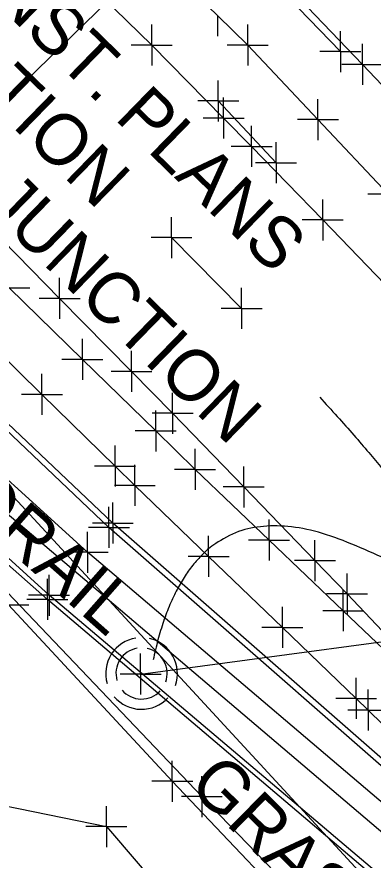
# Model space of a CAD drawing. Extents: x 0 to 1944463, y 0 to 420651.
# Drawn here: x 1943016.8 to 1943051.6, y 417565.8 to 417648.1 of the extents above; entities that cross this region are included whole.
import ezdxf

# ---------------------------------------------------------------- set-up
doc = ezdxf.new("R2010")
doc.units = 0
for name, color, linetype in [('SUR - DRG - Storm Sewer', 7, 'Continuous'), ('SUR - DRG - Storm Sewer - Points - Locators', 7, 'Continuous'), ('SUR - DRG - Storm Sewer Text', 7, 'Continuous'), ('SUR - DTM - Breaklines', 7, 'Continuous'), ('SUR - DTM - Breaklines - Points - Locators', 7, 'Continuous'), ('SUR - NON-TRAN - Features', 7, 'Continuous'), ('SUR - NON-TRAN - Features - Points - Locators', 7, 'Continuous'), ('SUR - NON-TRAN - Features Text', 7, 'Continuous'), ('SUR - TR-CTRL - Pavement Marking', 7, 'Continuous'), ('SUR - TR-CTRL - Pavement Marking - Points - Locators', 7, 'Continuous'), ('SUR - TRAN - Features', 7, 'Continuous'), ('SUR - TRAN - Features - Points - Locators', 7, 'Continuous'), ('SUR - TRAN - Roadside Barriers', 7, 'Continuous'), ('SUR - TRAN - Roadside Barriers - Points - Locators', 7, 'Continuous'), ('SUR - UTL - Fiber Optic Cable (Underground)', 7, 'Continuous'), ('SUR - UTL - Overhead Wire Crossings', 7, 'Continuous'), ('SUR - VEG - Features Text', 7, 'Continuous')]:
    doc.layers.add(name, color=color, linetype=linetype)

msp = doc.modelspace()

# ---------------------------------------------------------------- linework, layer by layer
at = {"layer": 'SUR - DRG - Storm Sewer'}
msp.add_lwpolyline([(1943028.86, 417583.99), (1943176.15, 417603.76)], dxfattribs=at)
msp.add_lwpolyline([(1943028.86, 417583.99), (1943176.15, 417603.76)], dxfattribs=at)
for radius, start, end in [(3.5, 98.95945, 196.2542), (3.5, 340.55316, 76.99944), (2.5, 99.76186, 196.20006), (2.5, 340.55043, 77.09543), (2.5, 220.31418, 317.14876), (3.5, 220.39621, 317.18929)]:
    msp.add_arc((1943028.954, 417584.059), radius, start, end, dxfattribs=at)
at = {"layer": 'SUR - DRG - Storm Sewer - Points - Locators'}
for q in [(1943028.86, 417585.99), (1943026.86, 417583.99), (1943030.86, 417583.99), (1943028.86, 417581.99)]:
    msp.add_line((1943028.86, 417583.99), q, dxfattribs=at)
at = {"layer": 'SUR - DRG - Storm Sewer Text'}
msp.add_open_spline([(1943046.354, 417611.025), (1943066.77, 417588.782), (1943034.003, 417603.799), (1943030.081, 417585.371)], degree=2, dxfattribs=at)
at = {"layer": 'SUR - DTM - Breaklines'}
for points in [[(1943086.971, 417542.441), (1943075.211, 417554.63), (1943062.523, 417566.148), (1943025.76, 417598.308), (1942997.463, 417625.18), (1942961.642, 417658.671), (1942931.319, 417684.435), (1942886.042, 417718.77), (1942847.117, 417744.736), (1942804.588, 417770.285), (1942795.222, 417775.523)], [(1942946.552, 417728.765), (1942954.286, 417722.426), (1942962.02, 417716.086), (1942969.753, 417709.746), (1942977.487, 417703.406), (1942978.978, 417702.184), (1942986.336, 417695.412), (1942993.695, 417688.641), (1943001.053, 417681.869), (1943008.411, 417675.097), (1943014.847, 417669.175), (1943022.017, 417662.204), (1943029.187, 417655.234), (1943036.357, 417648.263), (1943039.321, 417645.382), (1943046.183, 417638.107), (1943053.044, 417630.833), (1943059.906, 417623.558), (1943066.767, 417616.284), (1943073.629, 417609.009), (1943080.49, 417601.734), (1943087.352, 417594.46), (1943094.213, 417587.185), (1943101.075, 417579.911)], [(1942925.069, 417677.067), (1942949.401, 417656.72), (1942968.648, 417639.301), (1943001.406, 417607.095), (1943034.84, 417572.033), (1943085.56, 417519.524), (1943094.963, 417509.455)], [(1942963.402, 417637.026), (1942968.627, 417620.596), (1942988.619, 417601.675), (1942998.009, 417579.136), (1943006.724, 417572.97), (1943025.515, 417569.116), (1943041.18, 417550.839), (1943046.074, 417552.686)]]:
    msp.add_lwpolyline(points, dxfattribs=at)
at = {"layer": 'SUR - DTM - Breaklines - Points - Locators'}
for p, q in [((1943036.357, 417648.263), (1943036.357, 417646.263)), ((1943039.321, 417645.382), (1943039.321, 417647.382)), ((1943039.321, 417645.382), (1943037.321, 417645.382)), ((1943039.321, 417645.382), (1943041.321, 417645.382)), ((1943039.321, 417645.382), (1943039.321, 417643.382)), ((1943046.183, 417638.107), (1943046.183, 417640.107)), ((1943046.183, 417638.107), (1943044.183, 417638.107)), ((1943046.183, 417638.107), (1943048.183, 417638.107)), ((1943046.183, 417638.107), (1943046.183, 417636.107)), ((1943053.044, 417630.833), (1943051.044, 417630.833)), ((1943025.76, 417598.308), (1943025.76, 417600.308)), ((1943025.76, 417598.308), (1943023.76, 417598.308)), ((1943025.76, 417598.308), (1943027.76, 417598.308)), ((1943025.76, 417598.308), (1943025.76, 417596.308)), ((1943034.84, 417572.033), (1943034.84, 417574.033)), ((1943034.84, 417572.033), (1943032.84, 417572.033)), ((1943034.84, 417572.033), (1943036.84, 417572.033)), ((1943034.84, 417572.033), (1943034.84, 417570.033)), ((1943025.515, 417569.116), (1943025.515, 417571.116)), ((1943025.515, 417569.116), (1943023.515, 417569.116)), ((1943025.515, 417569.116), (1943027.515, 417569.116)), ((1943025.515, 417569.116), (1943025.515, 417567.116))]:
    msp.add_line(p, q, dxfattribs=at)
at = {"layer": 'SUR - NON-TRAN - Features'}
msp.add_lwpolyline([(1943087.191, 417532.975), (1943067.445, 417551.113), (1943056.633, 417560.008), (1943019.762, 417591.28), (1943005.17, 417604.135), (1943000.177, 417608.233), (1942990.385, 417617.734), (1942954.627, 417651.698), (1942925.373, 417676.361)], dxfattribs=at)
at = {"layer": 'SUR - NON-TRAN - Features - Points - Locators'}
for q in [(1943019.762, 417593.28), (1943017.762, 417591.28), (1943021.762, 417591.28), (1943019.762, 417589.28)]:
    msp.add_line((1943019.762, 417591.28), q, dxfattribs=at)
at = {"layer": 'SUR - TR-CTRL - Pavement Marking'}
for points in [[(1942890.364, 417760.204), (1942898.733, 417754.731), (1942902.614, 417752.195), (1942910.834, 417746.5), (1942918.256, 417741.358), (1942926.335, 417735.465), (1942928.977, 417733.538), (1942936.889, 417727.424), (1942941.909, 417723.545), (1942949.736, 417717.32), (1942957.562, 417711.096), (1942959.369, 417709.659), (1942967.036, 417703.239), (1942974.339, 417697.122), (1942981.845, 417690.515), (1942989.228, 417684.017), (1942996.622, 417677.284), (1943002.197, 417672.208), (1943009.411, 417665.283), (1943016.624, 417658.357), (1943029.954, 417645.385)], [(1943037.571, 417656.804), (1943043.624, 417650.727), (1943050.526, 417643.491), (1943056.227, 417637.514)], [(1943042.253, 417651.111), (1943048.377, 417644.749)], [(1943029.954, 417645.385), (1943036.974, 417638.263), (1943039.7, 417635.498), (1943046.656, 417628.314), (1943053.612, 417621.13)], [(1943036.451, 417639.934), (1943042.089, 417633.896)], [(1943013.929, 417627.778), (1943020.95, 417620.657), (1943027.97, 417613.536), (1943031.992, 417609.457), (1943038.941, 417602.265), (1943045.889, 417595.074), (1943049.034, 417591.82), (1943055.909, 417584.558)], [(1943031.879, 417626.603), (1943038.724, 417619.68)], [(1943012.067, 417618.282), (1943019.216, 417611.29), (1943026.366, 417604.298), (1943028.295, 417602.41), (1943035.503, 417595.479), (1943042.711, 417588.547), (1943049.918, 417581.615), (1943051.102, 417580.476), (1943058.249, 417573.482)]]:
    msp.add_lwpolyline(points, dxfattribs=at)
at = {"layer": 'SUR - TR-CTRL - Pavement Marking - Points - Locators'}
for p, q in [((1943029.954, 417645.385), (1943029.954, 417647.385)), ((1943029.954, 417645.385), (1943029.954, 417647.385)), ((1943048.377, 417644.749), (1943048.377, 417646.749)), ((1943029.954, 417645.385), (1943027.954, 417645.385)), ((1943029.954, 417645.385), (1943027.954, 417645.385)), ((1943029.954, 417645.385), (1943031.954, 417645.385)), ((1943029.954, 417645.385), (1943029.954, 417643.385)), ((1943029.954, 417645.385), (1943031.954, 417645.385)), ((1943029.954, 417645.385), (1943029.954, 417643.385)), ((1943050.526, 417643.491), (1943050.526, 417645.491)), ((1943048.377, 417644.749), (1943046.377, 417644.749)), ((1943048.377, 417644.749), (1943050.377, 417644.749)), ((1943048.377, 417644.749), (1943048.377, 417642.749)), ((1943050.526, 417643.491), (1943048.526, 417643.491)), ((1943050.526, 417643.491), (1943052.526, 417643.491)), ((1943050.526, 417643.491), (1943050.526, 417641.491)), ((1943036.451, 417639.934), (1943036.451, 417641.934)), ((1943036.974, 417638.263), (1943036.974, 417640.263)), ((1943036.451, 417639.934), (1943034.451, 417639.934)), ((1943036.451, 417639.934), (1943038.451, 417639.934)), ((1943036.451, 417639.934), (1943036.451, 417637.934)), ((1943036.974, 417638.263), (1943034.974, 417638.263)), ((1943036.974, 417638.263), (1943038.974, 417638.263)), ((1943036.974, 417638.263), (1943036.974, 417636.263)), ((1943039.7, 417635.498), (1943039.7, 417637.498)), ((1943039.7, 417635.498), (1943037.7, 417635.498)), ((1943039.7, 417635.498), (1943041.7, 417635.498)), ((1943039.7, 417635.498), (1943039.7, 417633.498)), ((1943042.089, 417633.896), (1943042.089, 417635.896)), ((1943042.089, 417633.896), (1943040.089, 417633.896)), ((1943042.089, 417633.896), (1943044.089, 417633.896)), ((1943042.089, 417633.896), (1943042.089, 417631.896)), ((1943046.656, 417628.314), (1943046.656, 417630.314)), ((1943031.879, 417626.603), (1943031.879, 417628.603)), ((1943046.656, 417628.314), (1943044.656, 417628.314)), ((1943046.656, 417628.314), (1943048.656, 417628.314)), ((1943046.656, 417628.314), (1943046.656, 417626.314)), ((1943031.879, 417626.603), (1943029.879, 417626.603)), ((1943031.879, 417626.603), (1943033.879, 417626.603)), ((1943031.879, 417626.603), (1943031.879, 417624.603)), ((1943038.724, 417619.68), (1943038.724, 417621.68)), ((1943038.724, 417619.68), (1943036.724, 417619.68)), ((1943038.724, 417619.68), (1943040.724, 417619.68)), ((1943038.724, 417619.68), (1943038.724, 417617.68)), ((1943019.216, 417611.29), (1943019.216, 417613.29)), ((1943019.216, 417611.29), (1943017.216, 417611.29)), ((1943019.216, 417611.29), (1943021.216, 417611.29)), ((1943019.216, 417611.29), (1943019.216, 417609.29)), ((1943026.366, 417604.298), (1943026.366, 417606.298)), ((1943026.366, 417604.298), (1943024.366, 417604.298)), ((1943026.366, 417604.298), (1943028.366, 417604.298)), ((1943026.366, 417604.298), (1943026.366, 417602.298)), ((1943028.295, 417602.41), (1943028.295, 417604.41)), ((1943028.295, 417602.41), (1943026.295, 417602.41)), ((1943028.295, 417602.41), (1943030.295, 417602.41)), ((1943028.295, 417602.41), (1943028.295, 417600.41)), ((1943035.503, 417595.479), (1943035.503, 417597.479)), ((1943035.503, 417595.479), (1943033.503, 417595.479)), ((1943035.503, 417595.479), (1943037.503, 417595.479)), ((1943035.503, 417595.479), (1943035.503, 417593.479)), ((1943042.711, 417588.547), (1943042.711, 417590.547)), ((1943042.711, 417588.547), (1943040.711, 417588.547)), ((1943042.711, 417588.547), (1943044.711, 417588.547)), ((1943042.711, 417588.547), (1943042.711, 417586.547)), ((1943049.918, 417581.615), (1943049.918, 417583.615)), ((1943051.102, 417580.476), (1943051.102, 417582.476)), ((1943049.918, 417581.615), (1943047.918, 417581.615)), ((1943049.918, 417581.615), (1943051.918, 417581.615)), ((1943049.918, 417581.615), (1943049.918, 417579.615)), ((1943051.102, 417580.476), (1943049.102, 417580.476)), ((1943051.102, 417580.476), (1943053.102, 417580.476)), ((1943051.102, 417580.476), (1943051.102, 417578.476))]:
    msp.add_line(p, q, dxfattribs=at)
at = {"layer": 'SUR - TRAN - Features'}
for p, q in [((1943020.95, 417620.657), (1943020.95, 417622.657)), ((1943016.025, 417621.693), (1943018.025, 417621.693)), ((1943020.95, 417620.657), (1943018.95, 417620.657)), ((1943020.95, 417620.657), (1943022.95, 417620.657)), ((1943020.95, 417620.657), (1943020.95, 417618.657)), ((1943023.182, 417614.709), (1943023.182, 417616.709)), ((1943027.97, 417613.536), (1943027.97, 417615.536)), ((1943023.182, 417614.709), (1943021.182, 417614.709)), ((1943023.182, 417614.709), (1943025.182, 417614.709)), ((1943023.182, 417614.709), (1943023.182, 417612.709)), ((1943027.97, 417613.536), (1943025.97, 417613.536)), ((1943027.97, 417613.536), (1943029.97, 417613.536)), ((1943027.97, 417613.536), (1943027.97, 417611.536)), ((1943031.992, 417609.457), (1943031.992, 417611.457)), ((1943031.992, 417609.457), (1943029.992, 417609.457)), ((1943030.339, 417607.724), (1943030.339, 417609.724)), ((1943031.992, 417609.457), (1943033.992, 417609.457)), ((1943031.992, 417609.457), (1943031.992, 417607.457)), ((1943030.339, 417607.724), (1943028.339, 417607.724)), ((1943030.339, 417607.724), (1943032.339, 417607.724)), ((1943030.339, 417607.724), (1943030.339, 417605.724)), ((1943034.176, 417603.979), (1943034.176, 417605.979)), ((1943038.941, 417602.265), (1943038.941, 417604.265)), ((1943034.176, 417603.979), (1943032.176, 417603.979)), ((1943034.176, 417603.979), (1943036.176, 417603.979)), ((1943034.176, 417603.979), (1943034.176, 417601.979)), ((1943038.941, 417602.265), (1943036.941, 417602.265)), ((1943038.941, 417602.265), (1943040.941, 417602.265)), ((1943038.941, 417602.265), (1943038.941, 417600.265)), ((1943041.415, 417597.081), (1943041.415, 417599.081)), ((1943041.415, 417597.081), (1943039.415, 417597.081)), ((1943041.415, 417597.081), (1943043.415, 417597.081)), ((1943041.415, 417597.081), (1943041.415, 417595.081)), ((1943045.889, 417595.074), (1943045.889, 417597.074)), ((1943045.889, 417595.074), (1943043.889, 417595.074)), ((1943045.889, 417595.074), (1943047.889, 417595.074)), ((1943045.889, 417595.074), (1943045.889, 417593.074)), ((1943049.034, 417591.82), (1943049.034, 417593.82)), ((1943049.034, 417591.82), (1943047.034, 417591.82)), ((1943048.654, 417590.183), (1943048.654, 417592.183)), ((1943049.034, 417591.82), (1943051.034, 417591.82)), ((1943049.034, 417591.82), (1943049.034, 417589.82)), ((1943048.654, 417590.183), (1943046.654, 417590.183)), ((1943048.654, 417590.183), (1943050.654, 417590.183)), ((1943048.654, 417590.183), (1943048.654, 417588.183))]:
    msp.add_line(p, q, dxfattribs=at)
for points in [[(1943087.394, 417542.772), (1943075.666, 417554.93), (1943062.916, 417566.57), (1943026.148, 417598.738), (1942997.824, 417625.573), (1942962.083, 417659.135), (1942931.717, 417684.819), (1942886.624, 417719.066), (1942847.443, 417745.259), (1942804.756, 417770.865), (1942795.632, 417775.977)], [(1943088.058, 417533.458), (1943083.95, 417537.719), (1943071.074, 417548.672), (1943056.792, 417560.53), (1943019.915, 417591.688), (1942990.429, 417618.512), (1942955.076, 417651.996), (1942925.728, 417676.871), (1942880.991, 417710.724), (1942841.949, 417736.86), (1942799.694, 417762.25), (1942785.094, 417769.761), (1942769.186, 417774.3), (1942763.842, 417772.965), (1942759.218, 417770.8), (1942756.131, 417769.011), (1942750.267, 417764.38), (1942746.064, 417757.407), (1942742.493, 417740.651), (1942741.733, 417732.524), (1942737.14, 417690.548), (1942733.569, 417661.203)], [(1943089.939, 417539.879), (1943087.376, 417542.435), (1943087.013, 417542.026), (1943074.207, 417553.267), (1943060.831, 417564.334), (1943023.676, 417595.881), (1942994.415, 417622.433), (1942959.135, 417655.824), (1942929.13, 417681.51), (1942884.161, 417715.389)], [(1943004.247, 417632.935), (1943011.481, 417626.031), (1943016.025, 417621.693), (1943023.182, 417614.709), (1943030.339, 417607.724), (1943034.176, 417603.979), (1943041.415, 417597.081), (1943048.654, 417590.183), (1943055.894, 417583.284), (1943063.133, 417576.386), (1943064.872, 417574.729)]]:
    msp.add_lwpolyline(points, dxfattribs=at)
at = {"layer": 'SUR - TRAN - Features - Points - Locators'}
for p, q in [((1943026.148, 417598.738), (1943026.148, 417600.738)), ((1943026.148, 417598.738), (1943024.148, 417598.738)), ((1943026.148, 417598.738), (1943028.148, 417598.738)), ((1943026.148, 417598.738), (1943026.148, 417596.738)), ((1943023.676, 417595.881), (1943023.676, 417597.881)), ((1943023.676, 417595.881), (1943021.676, 417595.881)), ((1943023.676, 417595.881), (1943025.676, 417595.881)), ((1943023.676, 417595.881), (1943023.676, 417593.881)), ((1943019.915, 417591.688), (1943019.915, 417593.688)), ((1943019.915, 417591.688), (1943017.915, 417591.688)), ((1943019.915, 417591.688), (1943021.915, 417591.688)), ((1943019.915, 417591.688), (1943019.915, 417589.688))]:
    msp.add_line(p, q, dxfattribs=at)
at = {"layer": 'SUR - TRAN - Roadside Barriers'}
msp.add_lwpolyline([(1943094.4, 417508.843), (1943084.523, 417518.605), (1943051.67, 417552.881), (1943047.229, 417557.471), (1943031.956, 417573.542), (1943015.955, 417590.762), (1942975.623, 417631.424), (1942967.434, 417639.312), (1942942.743, 417660.22), (1942924.496, 417676.578)], dxfattribs=at)
at = {"layer": 'SUR - TRAN - Roadside Barriers - Points - Locators'}
for p, q in [((1943015.955, 417590.762), (1943017.955, 417590.762)), ((1943031.956, 417573.542), (1943031.956, 417575.542)), ((1943031.956, 417573.542), (1943029.956, 417573.542)), ((1943031.956, 417573.542), (1943033.956, 417573.542)), ((1943031.956, 417573.542), (1943031.956, 417571.542))]:
    msp.add_line(p, q, dxfattribs=at)
at = {"layer": 'SUR - UTL - Fiber Optic Cable (Underground)'}
msp.add_lwpolyline([(1943675.935, 416874.811), (1943301.532, 417291.453), (1943229.017, 417377.593), (1943204.769, 417412.08), (1943079.474, 417545.559), (1943001.447, 417611.824), (1942943.851, 417666.04), (1942875.969, 417717.873), (1942785.445, 417773.544), (1942671.047, 417813.855), (1942647.996, 417834.422), (1942364.461, 417940.541)], dxfattribs=at)
at = {"layer": 'SUR - UTL - Overhead Wire Crossings'}
for points in [[(1942998.02, 417622.87), (1943062.56, 417685.53)], [(1943055.269, 417559.269), (1942997.456, 417621.828)]]:
    msp.add_lwpolyline(points, dxfattribs=at)

# ---------------------------------------------------------------- texts
at = {"layer": 'SUR - DRG - Storm Sewer Text'}
for s, p in [('INVERTS FROM CONST. PLANS', (1942969.294, 417693.677)), ('INACCESSIBLE COVERED JUNCTION', (1942952.178, 417689.412)), ('APPROX. LOCATION ', (1942977.616, 417675.094))]:
    msp.add_text(s, height=4.99999, rotation=315.739, dxfattribs=at).set_placement(p)
at = {"layer": 'SUR - NON-TRAN - Features Text'}
msp.add_text('HANDRAIL', height=5, rotation=318.61926, dxfattribs=at).set_placement((1943000.242, 417609.895))
at = {"layer": 'SUR - VEG - Features Text'}
msp.add_text('GRASS', height=5, rotation=315.47376, dxfattribs=at).set_placement((1943033.381, 417573.02))

doc.saveas('drawing.dxf')
